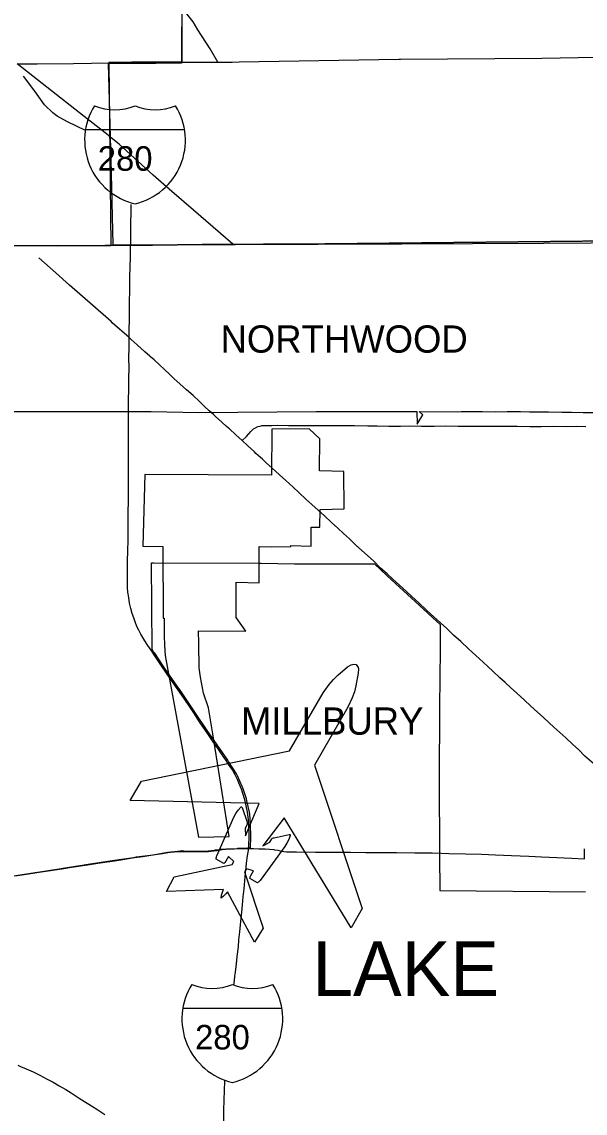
# Model space of a CAD drawing. Extents: x -232 to 448, y 619 to 1059.
# Drawn here: x 180.51 to 201.69, y 884.69 to 925.75 of the extents above; entities that cross this region are included whole.
import ezdxf

# ---------------------------------------------------------------- set-up
doc = ezdxf.new("R2010")
doc.units = 0
doc.layers.add('Default', color=7, linetype='Continuous')

msp = doc.modelspace()

# ---------------------------------------------------------------- linework, layer by layer
at = {"layer": 'Default'}
for p, q in [((182.903, 921.7), (186.623, 921.7)), ((195.37, 910.618), (195.581, 910.965)), ((195.581, 910.965), (195.444, 911.092)), ((191.715, 910.064), (191.31, 910.441)), ((191.717, 906.738), (191.721, 907.409)), ((191.382, 906.029), (191.389, 906.74)), ((191.389, 906.74), (191.717, 906.738)), ((190.623, 906.016), (190.623, 906.047)), ((186.562, 888.643), (190.282, 888.643))]:
    msp.add_line(p, q, dxfattribs=at)
for points in [[(191.847, 932.521), (189.156, 929.707), (186.52, 926.973), (186.511, 924.193)], [(185.506, 924.242), (186.536, 924.258), (186.533, 927.002)], [(187.875, 924.229), (187.585, 924.736), (187.129, 925.454), (186.946, 925.756), (186.707, 926.052), (186.529, 926.247), (186.508, 926.272)], [(188.412, 924.239), (188.68, 924.243)], [(188.68, 924.243), (194.688, 924.351), (194.747, 924.352)], [(194.747, 924.352), (200.06, 924.388), (205.542, 924.488), (210.818, 924.547)], [(180.327, 924.169), (181.087, 924.176)], [(181.096, 923.567), (180.327, 924.169)], [(181.087, 924.176), (182.444, 924.19)], [(182.444, 924.19), (183.801, 924.204)], [(185.542, 924.186), (183.752, 924.18), (183.834, 921.406), (183.847, 920.555), (183.928, 917.374)], [(185.506, 924.242), (183.783, 924.225), (183.856, 917.339)], [(183.801, 924.204), (185.495, 924.221), (186.492, 924.229), (186.628, 924.229)], [(186.511, 924.193), (185.542, 924.186)], [(186.628, 924.229), (187.387, 924.229)], [(187.387, 924.229), (187.875, 924.229)], [(187.875, 924.229), (188.412, 924.239)], [(182.9, 921.66), (182.22, 921.994), (181.83, 922.2), (181.669, 922.324), (181.361, 922.634), (180.991, 923.142), (180.573, 923.712)], [(182.848, 922.195), (181.096, 923.567)], [(183.871, 921.389), (183.758, 921.483), (182.848, 922.195)], [(186.145, 919.374), (185.447, 919.978), (184.164, 921.145), (183.871, 921.389)], [(186.966, 918.663), (186.145, 919.374)], [(184.596, 916.88), (184.62, 918.88)], [(188.444, 917.384), (186.966, 918.663)], [(209.038, 917.513), (203.999, 917.529), (204.024, 917.527), (191.897, 917.396), (187.286, 917.38), (185.424, 917.355), (181.851, 917.318), (179.825, 917.331), (178.107, 917.388), (173.34, 917.43)], [(177.31, 917.395), (178.107, 917.388), (179.825, 917.331), (181.851, 917.318), (183.856, 917.339)], [(183.856, 917.339), (185.424, 917.355), (187.286, 917.38), (191.897, 917.396), (203.999, 917.529), (209.038, 917.513)], [(183.928, 917.374), (185.392, 917.365)], [(185.392, 917.365), (194.778, 917.401)], [(194.778, 917.401), (200.128, 917.421)], [(200.128, 917.421), (210.852, 917.502)], [(181.782, 916.305), (181.142, 916.867)], [(184.54, 913.874), (184.546, 914.203), (184.549, 914.517), (184.553, 914.843), (184.561, 915.184), (184.564, 915.679), (184.572, 916.13), (184.577, 916.545), (184.596, 916.88)], [(182.302, 915.847), (181.782, 916.305)], [(183.662, 914.651), (182.302, 915.847)], [(183.861, 914.475), (183.662, 914.651)], [(184.621, 913.802), (184.54, 913.874), (183.909, 914.433), (183.861, 914.475)], [(184.528, 912.097), (184.533, 912.363), (184.537, 912.718), (184.534, 913.113), (184.543, 913.494), (184.54, 913.874)], [(185.347, 913.149), (185.314, 913.179), (185.131, 913.342), (184.844, 913.604), (184.621, 913.802)], [(187.708, 910.982), (187.552, 911.122), (187.381, 911.283), (187.183, 911.463), (186.95, 911.689), (186.697, 911.91), (186.453, 912.136), (186.24, 912.326), (186.066, 912.486), (185.873, 912.666), (185.685, 912.843), (185.478, 913.03), (185.347, 913.149)], [(184.521, 910.697), (184.517, 911.127), (184.523, 911.55), (184.525, 911.891), (184.528, 912.097)], [(177.453, 911.093), (181.927, 911.094), (185.366, 911.09)], [(184.521, 910.589), (184.521, 910.675), (184.521, 910.697)], [(185.366, 911.09), (187.153, 911.051), (191.581, 911.093), (195.362, 911.092)], [(188.028, 910.689), (187.792, 910.906), (187.708, 910.982)], [(195.362, 911.092), (195.37, 910.618)], [(195.444, 911.092), (196.883, 911.083)], [(196.883, 911.083), (197.026, 911.085), (197.414, 911.088), (197.836, 911.087), (198.334, 911.08), (198.762, 911.087), (199.254, 911.086), (199.598, 911.082), (199.957, 911.08), (200.317, 911.077), (200.817, 911.07), (201.172, 911.064), (201.614, 911.056), (202.051, 911.056)], [(184.512, 908.325), (184.513, 908.608), (184.515, 908.951), (184.517, 909.298), (184.521, 909.624), (184.519, 909.987), (184.52, 910.353), (184.521, 910.589)], [(188.189, 910.544), (188.04, 910.678), (188.028, 910.689)], [(188.31, 910.434), (188.282, 910.46), (188.189, 910.544)], [(189.308, 909.517), (189.252, 909.568), (189, 909.803), (188.794, 909.995), (188.552, 910.209), (188.31, 910.434)], [(188.794, 909.995), (188.951, 910.155), (189.124, 910.336), (189.222, 910.433), (189.295, 910.481), (189.376, 910.521), (189.452, 910.544), (189.507, 910.557), (189.534, 910.561)], [(189.534, 910.561), (189.581, 910.566), (189.725, 910.568), (189.913, 910.569), (190.112, 910.571)], [(191.31, 910.441), (189.904, 910.43), (189.891, 908.691)], [(190.112, 910.571), (190.534, 910.57), (191.032, 910.563), (191.461, 910.57), (191.684, 910.57), (191.953, 910.569), (192.297, 910.565), (192.655, 910.563), (193.016, 910.56), (193.516, 910.553), (193.87, 910.547), (194.313, 910.539), (194.749, 910.54), (195.088, 910.548), (195.532, 910.544), (196.014, 910.542), (196.457, 910.55), (196.918, 910.54), (197.403, 910.539), (197.846, 910.542), (198.34, 910.539), (198.766, 910.542), (199.133, 910.537), (199.604, 910.533), (200.037, 910.531), (200.514, 910.537), (201.002, 910.533), (201.383, 910.536), (201.718, 910.525)], [(192.621, 908.833), (191.698, 908.858), (191.715, 910.064)], [(189.551, 909.297), (189.482, 909.359), (189.308, 909.517)], [(196.248, 903.139), (195.994, 903.371), (195.722, 903.623), (195.436, 903.889), (195.172, 904.131), (194.976, 904.314), (194.712, 904.557), (194.464, 904.787), (194.244, 904.99), (194, 905.2), (193.728, 905.472), (193.512, 905.664), (193.283, 905.878), (193.071, 906.068), (192.829, 906.297), (192.601, 906.502), (192.387, 906.699), (192.152, 906.915), (191.885, 907.16), (191.647, 907.377), (191.411, 907.591), (191.182, 907.798), (190.928, 908.039), (190.708, 908.24), (190.428, 908.498), (190.198, 908.713), (189.907, 908.977), (189.698, 909.166), (189.551, 909.297)], [(189.891, 908.691), (185.134, 908.72), (185.061, 906.028), (185.809, 906.009), (185.815, 903.313), (185.856, 903.313)], [(191.721, 907.409), (192.628, 907.423), (192.621, 908.833)], [(184.509, 906.976), (184.509, 907.024), (184.511, 907.341), (184.513, 907.682), (184.513, 908.024), (184.512, 908.271)], [(184.512, 908.271), (184.512, 908.298), (184.512, 908.325)], [(189.049, 894.868), (189.052, 894.982), (189.053, 895.241), (189.044, 895.448), (189.04, 895.637), (189.022, 895.826), (188.997, 896.02), (188.948, 896.259), (188.906, 896.434), (188.844, 896.645), (188.767, 896.882), (188.696, 897.06), (188.611, 897.249), (188.528, 897.416), (188.423, 897.607), (188.321, 897.763), (188.188, 897.965), (188.02, 898.206), (187.862, 898.439), (187.706, 898.659), (187.507, 898.958), (187.331, 899.214), (187.167, 899.455), (186.994, 899.717), (186.818, 899.975), (186.608, 900.289), (186.375, 900.627), (186.145, 900.964), (185.951, 901.247), (185.763, 901.519), (185.558, 901.825), (185.364, 902.11), (185.244, 902.293), (185.133, 902.467), (185.057, 902.587), (184.979, 902.72), (184.906, 902.865), (184.837, 903.004), (184.766, 903.176), (184.712, 903.333), (184.657, 903.494), (184.609, 903.676), (184.56, 903.884), (184.527, 904.094), (184.493, 904.294), (184.476, 904.466), (184.477, 904.641), (184.479, 904.855), (184.476, 905.179), (184.477, 905.473), (184.488, 905.832), (184.5, 906.265), (184.507, 906.656)], [(184.507, 906.656), (184.508, 906.694), (184.509, 906.923)], [(184.509, 906.923), (184.509, 906.976)], [(189.436, 904.651), (189.429, 906.012), (189.878, 906.003), (190.623, 906.016)], [(190.623, 906.047), (191.382, 906.029)], [(185.404, 902.141), (185.384, 905.393), (185.384, 905.397)], [(185.384, 905.397), (185.453, 905.397), (189.408, 905.385), (189.452, 905.385), (189.511, 905.384), (190.76, 905.362), (190.814, 905.36)], [(190.814, 905.36), (190.868, 905.36), (193.588, 905.359), (193.603, 905.358), (193.695, 905.358), (193.769, 905.357)], [(193.769, 905.357), (194.25, 904.913), (194.859, 904.346), (195.452, 903.799), (195.95, 903.346), (196.239, 903.083)], [(188.569, 903.341), (188.569, 904.672), (189.436, 904.651)], [(185.856, 903.313), (185.862, 902.647), (185.873, 902.298), (185.898, 901.909), (185.968, 901.498), (186.15, 900.542)], [(187.156, 902.84), (188.928, 902.831), (188.569, 903.341)], [(196.239, 903.083), (196.235, 902.239), (196.235, 902.169), (196.234, 902.131), (196.213, 899.98), (196.213, 899.919), (196.213, 899.872), (196.205, 897.291), (196.205, 897.226), (196.205, 897.182), (196.218, 894.493), (196.218, 894.439)], [(201.454, 898.362), (201.45, 898.366), (201.216, 898.578), (200.964, 898.81), (200.742, 899.013), (200.513, 899.221), (200.335, 899.384), (200.109, 899.587), (199.904, 899.774), (199.639, 900.021), (199.406, 900.234), (199.125, 900.49), (198.883, 900.712), (198.688, 900.892), (198.486, 901.072), (198.214, 901.323), (198.045, 901.48), (197.855, 901.656), (197.577, 901.912), (197.307, 902.161), (197.016, 902.435), (196.744, 902.68), (196.488, 902.921), (196.248, 903.139)], [(187.34, 900.498), (187.23, 901.092), (187.178, 901.449), (187.162, 902.368), (187.156, 902.84)], [(189.1, 894.675), (189.119, 895.107), (189.122, 895.169), (189.108, 895.496), (189.103, 895.604), (189.075, 895.929), (189.068, 896.016), (188.971, 896.442), (188.954, 896.515), (188.816, 896.929), (188.796, 896.987), (188.615, 897.384), (188.58, 897.46), (188.284, 897.918), (188.247, 897.976), (187.534, 898.999), (187.499, 899.048), (186.961, 899.86), (186.912, 899.934), (186.456, 900.606), (186.411, 900.672), (185.884, 901.428), (185.834, 901.499), (185.503, 901.994), (185.463, 902.054), (185.404, 902.141)], [(189.436, 896.343), (184.586, 896.453), (185.009, 897.185), (190.577, 898.319), (191.839, 900.505), (192.058, 900.817), (192.221, 901.009), (192.389, 901.17), (192.756, 901.485), (192.885, 901.562), (192.938, 901.578), (192.986, 901.586), (193.077, 901.575)], [(193.077, 901.575), (193.133, 901.502), (193.15, 901.456), (193.162, 901.401), (193.16, 901.252), (193.071, 900.776), (193.016, 900.55), (192.931, 900.313), (192.77, 899.968), (191.508, 897.781), (193.31, 892.392), (192.888, 891.66), (190.367, 895.806)], [(186.15, 900.542), (187.156, 895.075), (188.308, 895.101)], [(188.308, 895.101), (187.688, 898.97), (187.524, 899.948), (187.34, 900.498)], [(201.681, 898.128), (201.454, 898.362)], [(212.654, 888.167), (211.609, 889.098), (211.598, 889.106), (211.528, 889.17), (209.127, 891.354), (209.1, 891.377), (209.046, 891.427), (205.601, 894.554), (205.559, 894.591), (205.1, 895.001), (204.549, 895.518), (204.046, 895.984), (203.505, 896.481), (202.838, 897.091), (202.123, 897.747), (201.681, 898.128)], [(187.997, 892.776), (188.019, 892.891), (188.053, 893.013), (188.09, 893.104), (185.946, 893.037), (186.23, 893.583), (188.419, 894.044), (188.473, 894.161), (188.282, 894.348), (188.183, 894.178), (188.146, 894.129), (188.124, 894.107), (188.1, 894.088), (187.816, 894.252), (187.819, 894.29), (187.824, 894.32), (187.831, 894.35), (187.841, 894.379), (188.483, 895.827), (188.557, 895.962), (188.643, 896.089), (188.74, 896.209), (188.756, 896.217), (188.771, 896.218), (188.784, 896.211), (188.793, 896.196), (188.977, 895.642), (188.982, 895.617), (188.985, 895.588), (188.986, 895.572), (188.977, 895.548), (188.904, 895.421), (188.92, 895.127), (189.436, 896.343)], [(190.367, 895.806), (189.572, 894.75), (189.835, 894.884), (189.908, 895.011), (189.924, 895.03), (189.939, 895.037), (189.966, 895.049), (189.99, 895.057), (190.561, 895.175), (190.579, 895.174), (190.592, 895.167), (190.599, 895.153), (190.599, 895.136), (190.544, 894.992), (190.476, 894.854), (190.397, 894.722), (189.464, 893.442), (189.444, 893.419), (189.422, 893.397), (189.398, 893.378), (189.366, 893.357), (189.082, 893.521), (189.087, 893.551), (189.095, 893.581), (189.119, 893.638), (189.217, 893.808), (188.959, 893.881), (188.885, 893.775), (189.58, 891.649), (189.25, 891.13), (188.236, 893.02), (188.175, 892.943), (188.086, 892.852), (187.997, 892.776)], [(189.038, 894.65), (189.047, 894.797), (189.049, 894.868)], [(179.871, 893.575), (181.101, 893.764), (181.179, 893.776), (181.982, 893.902), (182.045, 893.912), (182.848, 894.037), (182.912, 894.047), (183.823, 894.184), (183.902, 894.195), (184.705, 894.317), (184.812, 894.333), (185.349, 894.403), (185.446, 894.416), (185.985, 894.506)], [(180.249, 893.62), (180.6, 893.673), (180.99, 893.736), (181.325, 893.787), (182.006, 893.888), (182.378, 893.945), (182.976, 894.035), (183.36, 894.094), (184.083, 894.204), (184.745, 894.309), (185.055, 894.355), (185.353, 894.399), (185.43, 894.411), (185.797, 894.467), (185.998, 894.496), (186.097, 894.515), (186.229, 894.529), (186.382, 894.534)], [(185.985, 894.506), (186.481, 894.567), (186.506, 894.57), (186.598, 894.568), (187.427, 894.552), (187.479, 894.551)], [(186.382, 894.534), (186.524, 894.538), (186.745, 894.537), (187.071, 894.535), (187.348, 894.538), (187.526, 894.539), (187.616, 894.546), (187.836, 894.577), (188.046, 894.608), (188.181, 894.62), (188.501, 894.643), (188.811, 894.647), (189.038, 894.65)], [(187.479, 894.551), (187.53, 894.558), (187.752, 894.59), (187.786, 894.594), (187.863, 894.605), (187.919, 894.613), (187.959, 894.619), (188.035, 894.624), (188.202, 894.634), (188.259, 894.638)], [(188.259, 894.638), (188.308, 894.64), (188.602, 894.656), (188.625, 894.658), (188.701, 894.66), (188.995, 894.671), (189.1, 894.675)], [(188.521, 889.852), (188.537, 889.993), (188.573, 890.305), (188.609, 890.583), (188.65, 890.954), (188.671, 891.217), (188.703, 891.51), (188.733, 891.778), (188.754, 892.032), (188.78, 892.26), (188.804, 892.535), (188.829, 892.83), (188.862, 893.137), (188.892, 893.434), (188.922, 893.738), (188.941, 893.93), (188.961, 894.094), (188.994, 894.369), (189.038, 894.65)], [(189.038, 894.65), (189.216, 894.644), (189.419, 894.643), (189.539, 894.64)], [(189.539, 894.64), (189.653, 894.636), (189.823, 894.625), (189.986, 894.608)], [(189.986, 894.608), (190.011, 894.605), (190.134, 894.585), (190.272, 894.556), (190.362, 894.54), (190.454, 894.528), (190.573, 894.521), (190.702, 894.519), (190.833, 894.519)], [(190.833, 894.519), (191.548, 894.514), (192.253, 894.508), (192.862, 894.507), (193.438, 894.505), (193.958, 894.504), (194.593, 894.497), (195.29, 894.488), (195.94, 894.481), (196.279, 894.472)], [(196.218, 894.439), (196.219, 894.386), (196.22, 893.065)], [(196.279, 894.472), (196.568, 894.464), (197.191, 894.448), (197.787, 894.434), (198.315, 894.407), (198.915, 894.391), (199.567, 894.36), (200.054, 894.341), (200.63, 894.312), (201.172, 894.284), (201.669, 894.259), (201.67, 894.362)], [(201.67, 894.362), (201.671, 894.635)], [(196.22, 893.065), (201.701, 893.024)], [(188.484, 889.51), (188.503, 889.679), (188.521, 889.852)], [(180.357, 886.494), (180.458, 886.454), (180.674, 886.357), (180.928, 886.244), (181.178, 886.122), (181.462, 885.978), (181.679, 885.859), (181.907, 885.721), (182.162, 885.577), (182.365, 885.452), (182.657, 885.26), (182.861, 885.131), (183.129, 884.968), (183.36, 884.814), (183.623, 884.639)], [(188.048, 882.277), (188.052, 882.601), (188.063, 882.96), (188.07, 883.285), (188.08, 883.582), (188.088, 883.925), (188.098, 884.35), (188.106, 884.816), (188.115, 885.175), (188.132, 885.575), (188.139, 885.869), (188.141, 885.934)]]:
    msp.add_lwpolyline(points, dxfattribs=at)
for centre, radius, start, end in [((185.313, 921.291), 2.445, 147.8216, 256.9941), ((185.313, 921.291), 2.445, 147.8216, 256.9941), ((184.003, 924.39), 1.951, 247.0848, 292.9105), ((184.003, 924.39), 1.951, 247.0848, 292.9105), ((184.213, 921.291), 2.445, 283.0065, 32.1787), ((185.522, 924.39), 1.951, 247.0916, 292.9084), ((184.213, 921.291), 2.445, 283.0065, 32.1787), ((185.522, 924.39), 1.951, 247.0916, 292.9084), ((188.973, 888.233), 2.445, 147.8216, 256.9941), ((188.973, 888.233), 2.445, 147.8216, 256.9941), ((187.663, 891.332), 1.951, 247.0848, 292.9105), ((187.663, 891.332), 1.951, 247.0848, 292.9105), ((187.872, 888.233), 2.445, 283.0065, 32.1787), ((189.182, 891.333), 1.951, 247.0916, 292.9084), ((187.872, 888.233), 2.445, 283.0065, 32.1787), ((189.182, 891.333), 1.951, 247.0916, 292.9084)]:
    msp.add_arc(centre, radius, start, end, dxfattribs=at)

# ---------------------------------------------------------------- texts
for s, height, p in [('280', 0.9234, (183.361, 920.148)), ('NORTHWOOD', 1.026, (187.978, 913.305)), ('MILLBURY', 1.026, (188.746, 898.931)), ('LAKE', 2.052, (191.434, 889.101)), ('280', 0.9234, (187.02, 887.09))]:
    msp.add_text(s, height=height, dxfattribs=at).set_placement(p)

doc.saveas('drawing.dxf')
